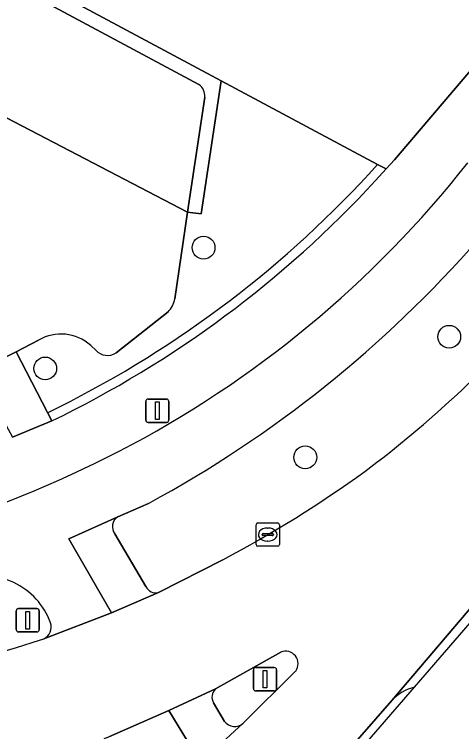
# Model space of a CAD drawing. Extents: x 159489 to 160304, y 383825 to 384531.
# Drawn here: x 160130.45 to 160149.63, y 383843.64 to 383874.4 of the extents above; entities that cross this region are included whole.
import ezdxf

# ---------------------------------------------------------------- set-up
doc = ezdxf.new("R2010")
doc.units = 0
for name, color, linetype in [('IMGEO_Berm_groen', 7, 'Continuous'), ('IMGEO_Berm_open', 7, 'Continuous'), ('IMGEO_Boom', 7, 'Continuous'), ('IMGEO_Fietspad_gesloten', 7, 'Continuous'), ('IMGEO_Groenvoorziening', 7, 'Continuous'), ('IMGEO_Haag', 7, 'Continuous'), ('IMGEO_Hek', 7, 'Continuous'), ('IMGEO_Kolk', 7, 'Continuous'), ('IMGEO_Lichtmast', 7, 'Continuous'), ('IMGEO_Parkeervlak_open', 7, 'Continuous'), ('IMGEO_Rijbaan_lokaal_gesloten', 7, 'Continuous'), ('IMGEO_Rijbaan_lokaal_open', 7, 'Continuous'), ('IMGEO_Verkeersbordpaal', 7, 'Continuous'), ('IMGEO_Verkeerseiland_gesloten', 7, 'Continuous'), ('IMGEO_Verkeerseiland_groen', 7, 'Continuous'), ('IMGEO_Verkeerseiland_open', 7, 'Continuous'), ('IMGEO_Voetpad_open', 7, 'Continuous')]:
    doc.layers.add(name, color=color, linetype=linetype)

msp = doc.modelspace()

# ---------------------------------------------------------------- linework, layer by layer
at = {"layer": 'IMGEO_Berm_groen'}
for points in [[(160136.21, 383853.43), (160134.884, 383852.851)], [(160134.765, 383852.119), (160136.095, 383849.861)], [(160136.638, 383849.614), (160139.389, 383851.008)]]:
    msp.add_lwpolyline(points, dxfattribs=at)
for centre, radius, start, end in [((160111.679, 383898.559), 51.365, 298.5279, 318.8194), ((160114.151, 383896.301), 52.001, 307.0546, 318.3938), ((160114.034, 383898.562), 53.891, 298.0662, 305.706), ((160135.156, 383852.431), 0.5, 122.9021, 218.6305), ((160136.52, 383850.076), 0.476, 206.7732, 284.3071)]:
    msp.add_arc(centre, radius, start, end, dxfattribs=at)
at = {"layer": 'IMGEO_Berm_open'}
for points in [[(160143.286, 383840.549), (160147.613, 383845.552)], [(160146.634, 383844.98), (160143.008, 383840.818), (160143.286, 383840.549)]]:
    msp.add_lwpolyline(points, dxfattribs=at)
msp.add_arc((160148.071, 383843.643), 1.962, 103.4932, 137.0694, dxfattribs=at)
at = {"layer": 'IMGEO_Boom'}
for centre in [(160138.567, 383864.394), (160149.096, 383860.574), (160131.777, 383859.214), (160142.926, 383855.403)]:
    msp.add_circle(centre, 0.489, dxfattribs=at)
at = {"layer": 'IMGEO_Fietspad_gesloten'}
for points in [[(160131.715, 383847.625), (160134.625, 383848.74), (160132.795, 383851.916), (160134.884, 383852.851), (160136.21, 383853.43)], [(160138.432, 383842.326), (160137.073, 383844.544), (160134.498, 383843.416)]]:
    msp.add_lwpolyline(points, dxfattribs=at)
for centre, radius, start, end in [((160113.606, 383896.673), 46.232, 297.4999, 321.7195), ((160111.679, 383898.559), 51.365, 298.5279, 318.8194), ((160110.845, 383902.838), 52.977, 277.2062, 297.0698), ((160129.148, 383847.283), 3.035, 19.7778, 110.3361), ((160131.483, 383848.127), 0.553, 294.868, 19.3825)]:
    msp.add_arc(centre, radius, start, end, dxfattribs=at)
at = {"layer": 'IMGEO_Groenvoorziening'}
for points in [[(160146.029, 383867.963), (160139.326, 383871.551), (160138.459, 383865.845), (160137.875, 383865.92), (160137.335, 383862.203)], [(160145.644, 383867.541), (160146.029, 383867.963)], [(160146.393, 383867.768), (160146.029, 383867.963), (160145.644, 383867.541)], [(160145.939, 383867.271), (160146.393, 383867.768)], [(160137.042, 383861.637), (160134.821, 383859.88)], [(160131.492, 383860.433), (160130.534, 383859.933), (160131.873, 383857.32)], [(160133.952, 383860.003), (160133.727, 383860.203)], [(160131.873, 383857.32), (160132.055, 383856.964)]]:
    msp.add_lwpolyline(points, dxfattribs=at)
for centre, radius, start, end in [((160111.824, 383898.72), 46, 295.8399, 317.3266), ((160111.824, 383898.72), 46, 295.8399, 317.3266), ((160111.844, 383898.694), 46.367, 295.8423, 317.3355), ((160136.279, 383862.391), 1.072, 315.3455, 349.9162), ((160132.45, 383858.766), 1.923, 48.368, 119.8809), ((160134.456, 383860.435), 0.664, 220.5922, 303.2954)]:
    msp.add_arc(centre, radius, start, end, dxfattribs=at)
at = {"layer": 'IMGEO_Haag'}
for points in [[(160146.393, 383867.768), (160146.029, 383867.963), (160145.644, 383867.541)], [(160145.939, 383867.271), (160146.393, 383867.768)], [(160131.873, 383857.32), (160132.055, 383856.964)]]:
    msp.add_lwpolyline(points, dxfattribs=at)
for centre, radius, start, end in [((160111.824, 383898.72), 46, 295.8399, 317.3266), ((160111.844, 383898.694), 46.367, 295.8423, 317.3355)]:
    msp.add_arc(centre, radius, start, end, dxfattribs=at)
at = {"layer": 'IMGEO_Hek'}
msp.add_lwpolyline([(160112.846, 383899.104), (160112.033, 383897.544), (160111.354, 383896.24), (160107.339, 383888.684), (160116.585, 383883.73), (160121.339, 383881.182), (160122.173, 383880.736), (160122.267, 383880.685), (160139.326, 383871.551), (160146.029, 383867.963), (160146.393, 383867.768)], dxfattribs=at)
at = {"layer": 'IMGEO_Kolk'}
for p, q in [((160140.815, 383851.665), (160140.815, 383852.517)), ((160140.89, 383852.591), (160141.742, 383852.591)), ((160141.816, 383852.517), (160141.816, 383851.665)), ((160141.303, 383852.371), (160141.328, 383852.371)), ((160141.074, 383852.085), (160141.074, 383852.097)), ((160141.512, 383852.048), (160141.114, 383852.048)), ((160141.117, 383852.134), (160141.515, 383852.134)), ((160141.558, 383852.097), (160141.558, 383852.085)), ((160141.742, 383851.591), (160140.89, 383851.591)), ((160141.326, 383851.811), (160141.301, 383851.811))]:
    msp.add_line(p, q, dxfattribs=at)
for points in [[(160140.815, 383851.665), (160140.815, 383852.517)], [(160140.89, 383852.591), (160141.742, 383852.591)], [(160141.816, 383852.517), (160141.816, 383851.665)], [(160141.742, 383851.591), (160140.89, 383851.591)]]:
    msp.add_lwpolyline(points, dxfattribs=at)
for centre, radius, start, end in [((160140.892, 383852.515), 0.0765, 91.552, 178.448), ((160140.892, 383852.515), 0.0765, 91.552, 178.448), ((160141.74, 383852.515), 0.0765, 1.552, 88.448), ((160141.74, 383852.515), 0.0765, 1.552, 88.448), ((160141.114, 383852.094), 0.0403, 85.8775, 175.7526), ((160141.111, 383852.084), 0.0366, 178.938, 274.7102), ((160141.515, 383852.091), 0.043, 264.8664, 352.4533), ((160141.519, 383852.096), 0.0386, 1.7309, 96.639), ((160140.892, 383851.667), 0.0765, 181.552, 268.448), ((160140.892, 383851.667), 0.0765, 181.552, 268.448), ((160141.74, 383851.667), 0.0765, 271.552, 358.448), ((160141.74, 383851.667), 0.0765, 271.552, 358.448)]:
    msp.add_arc(centre, radius, start, end, dxfattribs=at)
for centre, major_axis, ratio, start_param, end_param in [((160141.302, 383852.091), (-0.387, 0.002), 0.722429, 4.712389, 7.853982), ((160141.327, 383852.091), (-0.39, 0.002), 0.717154, 1.570796, 4.712389)]:
    msp.add_ellipse(centre, major_axis=major_axis, ratio=ratio, start_param=start_param, end_param=end_param, dxfattribs=at)
at = {"layer": 'IMGEO_Lichtmast'}
for p, q in [((160136.086, 383857.003), (160136.086, 383857.803)), ((160136.086, 383857.803), (160136.086, 383857.003)), ((160136.186, 383857.903), (160136.976, 383857.903)), ((160136.976, 383857.903), (160136.186, 383857.903)), ((160137.076, 383857.803), (160137.076, 383857.003)), ((160137.076, 383857.003), (160137.076, 383857.803)), ((160136.976, 383856.903), (160136.186, 383856.903)), ((160136.186, 383856.903), (160136.976, 383856.903)), ((160140.804, 383846.392), (160141.594, 383846.392)), ((160141.594, 383846.392), (160140.804, 383846.392)), ((160140.704, 383845.492), (160140.704, 383846.292)), ((160140.704, 383846.292), (160140.704, 383845.492)), ((160141.694, 383846.292), (160141.694, 383845.492)), ((160141.694, 383845.492), (160141.694, 383846.292)), ((160141.594, 383845.392), (160140.804, 383845.392)), ((160140.804, 383845.392), (160141.594, 383845.392))]:
    msp.add_line(p, q, dxfattribs=at)
for points in [[(160136.506, 383857.778), (160136.656, 383857.778), (160136.656, 383857.028), (160136.506, 383857.028), (160136.506, 383857.778)], [(160141.124, 383846.267), (160141.274, 383846.267), (160141.274, 383845.517), (160141.124, 383845.517), (160141.124, 383846.267)]]:
    msp.add_lwpolyline(points, dxfattribs=at)
for centre, start, end in [((160136.186, 383857.803), 90, 180), ((160136.186, 383857.803), 90, 180), ((160136.976, 383857.803), 0, 90), ((160136.976, 383857.803), 360, 90), ((160136.186, 383857.003), 180, 270), ((160136.186, 383857.003), 180, 270), ((160136.976, 383857.003), 270, 0), ((160136.976, 383857.003), 270, 0), ((160140.804, 383846.292), 90, 180), ((160140.804, 383846.292), 90, 180), ((160141.594, 383846.292), 0, 90), ((160141.594, 383846.292), 360, 90), ((160140.804, 383845.492), 180, 270), ((160140.804, 383845.492), 180, 270), ((160141.594, 383845.492), 270, 0), ((160141.594, 383845.492), 270, 0)]:
    msp.add_arc(centre, 0.1, start, end, dxfattribs=at)
at = {"layer": 'IMGEO_Parkeervlak_open'}
for points in [[(160147.613, 383845.552), (160198.29, 383904.149), (160199.575, 383907.191), (160184.33, 383889.277), (160146.634, 383844.98)], [(160138.369, 383871.384), (160123.17, 383879.538)], [(160121.008, 383874.708), (160137.875, 383865.92), (160138.616, 383870.847)]]:
    msp.add_lwpolyline(points, dxfattribs=at)
for centre, radius, start, end in [((160138.047, 383870.91), 0.573, 353.6504, 55.7509), ((160148.071, 383843.643), 1.962, 103.4932, 137.0694)]:
    msp.add_arc(centre, radius, start, end, dxfattribs=at)
at = {"layer": 'IMGEO_Rijbaan_lokaal_gesloten'}
for points in [[(160143.008, 383840.818), (160146.634, 383844.98), (160184.33, 383889.277), (160199.575, 383907.191), (160214.457, 383942.419), (160222.454, 383961.352), (160234.176, 383975.482)], [(160139.389, 383851.008), (160136.638, 383849.614), (160134.625, 383848.74), (160131.715, 383847.625)], [(160134.299, 383843.345), (160134.498, 383843.416), (160137.073, 383844.544), (160139.077, 383845.474), (160141.873, 383847.056)], [(160142.514, 383846.243), (160140.269, 383844.003), (160138.432, 383842.326)]]:
    msp.add_lwpolyline(points, dxfattribs=at)
for centre, radius, start, end in [((160114.151, 383896.301), 52.001, 307.0546, 318.3938), ((160114.034, 383898.562), 53.891, 298.0662, 305.706), ((160115.889, 383895.135), 50.077, 279.7663, 288.4239), ((160142.079, 383846.559), 0.538, 324.0368, 112.4703)]:
    msp.add_arc(centre, radius, start, end, dxfattribs=at)
at = {"layer": 'IMGEO_Rijbaan_lokaal_open'}
for points in [[(160121.308, 383892.592), (160112.033, 383897.544), (160111.354, 383896.24), (160107.339, 383888.684), (160116.585, 383883.73), (160121.339, 383881.182), (160122.173, 383880.736), (160122.267, 383880.685), (160139.326, 383871.551), (160146.029, 383867.963), (160146.393, 383867.768), (160146.756, 383868.165), (160180.989, 383908.397)], [(160137.335, 383862.203), (160137.875, 383865.92), (160121.008, 383874.708), (160120.964, 383874.731), (160119.58, 383875.449)], [(160134.821, 383859.88), (160137.042, 383861.637)], [(160119.918, 383854.55), (160128.913, 383859.113), (160130.534, 383859.933), (160131.492, 383860.433)], [(160133.727, 383860.203), (160133.952, 383860.003)]]:
    msp.add_lwpolyline(points, dxfattribs=at)
for centre, radius, start, end in [((160136.279, 383862.391), 1.072, 315.3455, 349.9162), ((160132.45, 383858.766), 1.923, 48.368, 119.8809), ((160134.456, 383860.435), 0.664, 220.5922, 303.2954)]:
    msp.add_arc(centre, radius, start, end, dxfattribs=at)
at = {"layer": 'IMGEO_Verkeersbordpaal'}
for p, q in [((160130.534, 383848.017), (160130.534, 383848.817)), ((160130.534, 383848.817), (160130.534, 383848.017)), ((160130.634, 383848.917), (160131.424, 383848.917)), ((160131.424, 383848.917), (160130.634, 383848.917)), ((160131.524, 383848.817), (160131.524, 383848.017)), ((160131.524, 383848.017), (160131.524, 383848.817)), ((160131.424, 383847.917), (160130.634, 383847.917)), ((160130.634, 383847.917), (160131.424, 383847.917))]:
    msp.add_line(p, q, dxfattribs=at)
msp.add_lwpolyline([(160130.954, 383848.792), (160131.104, 383848.792), (160131.104, 383848.042), (160130.954, 383848.042), (160130.954, 383848.792)], dxfattribs=at)
for centre, start, end in [((160130.634, 383848.817), 90, 180), ((160130.634, 383848.817), 90, 180), ((160131.424, 383848.817), 0, 90), ((160131.424, 383848.817), 360, 90), ((160130.634, 383848.017), 180, 270), ((160130.634, 383848.017), 180, 270), ((160131.424, 383848.017), 270, 0), ((160131.424, 383848.017), 270, 0)]:
    msp.add_arc(centre, 0.1, start, end, dxfattribs=at)
at = {"layer": 'IMGEO_Verkeerseiland_gesloten'}
for points in [[(160141.873, 383847.056), (160139.077, 383845.474)], [(160140.269, 383844.003), (160142.514, 383846.243)], [(160138.992, 383844.876), (160139.459, 383844.085)]]:
    msp.add_lwpolyline(points, dxfattribs=at)
for centre, radius, start, end in [((160142.079, 383846.559), 0.538, 324.0368, 112.4703), ((160139.419, 383845.12), 0.492, 134.0451, 209.7752), ((160139.902, 383844.419), 0.555, 217.0032, 311.4355)]:
    msp.add_arc(centre, radius, start, end, dxfattribs=at)
at = {"layer": 'IMGEO_Verkeerseiland_groen'}
for centre, radius, start, end in [((160129.148, 383847.283), 3.035, 19.7778, 110.3361), ((160131.483, 383848.127), 0.553, 294.868, 19.3825), ((160115.889, 383895.135), 50.077, 279.7663, 288.4239)]:
    msp.add_arc(centre, radius, start, end, dxfattribs=at)
at = {"layer": 'IMGEO_Verkeerseiland_open'}
for points in [[(160139.326, 383871.551), (160122.267, 383880.685), (160122.173, 383880.736)], [(160123.17, 383879.538), (160138.369, 383871.384)], [(160138.616, 383870.847), (160137.875, 383865.92), (160138.459, 383865.845), (160139.326, 383871.551)]]:
    msp.add_lwpolyline(points, dxfattribs=at)
msp.add_arc((160138.047, 383870.91), 0.573, 353.6504, 55.7509, dxfattribs=at)
at = {"layer": 'IMGEO_Voetpad_open'}
for points in [[(160180.989, 383908.397), (160146.756, 383868.165), (160146.393, 383867.768), (160145.939, 383867.271)], [(160132.055, 383856.964), (160130.375, 383856.262)], [(160134.884, 383852.851), (160132.795, 383851.916), (160134.625, 383848.74), (160136.638, 383849.614)], [(160136.095, 383849.861), (160134.765, 383852.119)], [(160139.077, 383845.474), (160137.073, 383844.544), (160138.432, 383842.326), (160140.269, 383844.003)], [(160139.459, 383844.085), (160138.992, 383844.876)]]:
    msp.add_lwpolyline(points, dxfattribs=at)
msp.add_lwpolyline([(160130.534, 383859.933), (160128.913, 383859.113), (160130.192, 383856.619), (160130.375, 383856.262), (160132.055, 383856.964), (160131.873, 383857.32)], close=True, dxfattribs=at)
for centre, radius, start, end in [((160113.606, 383896.673), 46.232, 297.4999, 321.7195), ((160111.844, 383898.694), 46.367, 295.8423, 317.3355), ((160110.845, 383902.838), 52.977, 277.2062, 297.0698), ((160135.156, 383852.431), 0.5, 122.9021, 218.6305), ((160136.52, 383850.076), 0.476, 206.7732, 284.3071), ((160139.419, 383845.12), 0.492, 134.0451, 209.7752), ((160139.902, 383844.419), 0.555, 217.0032, 311.4355)]:
    msp.add_arc(centre, radius, start, end, dxfattribs=at)

doc.saveas('drawing.dxf')
